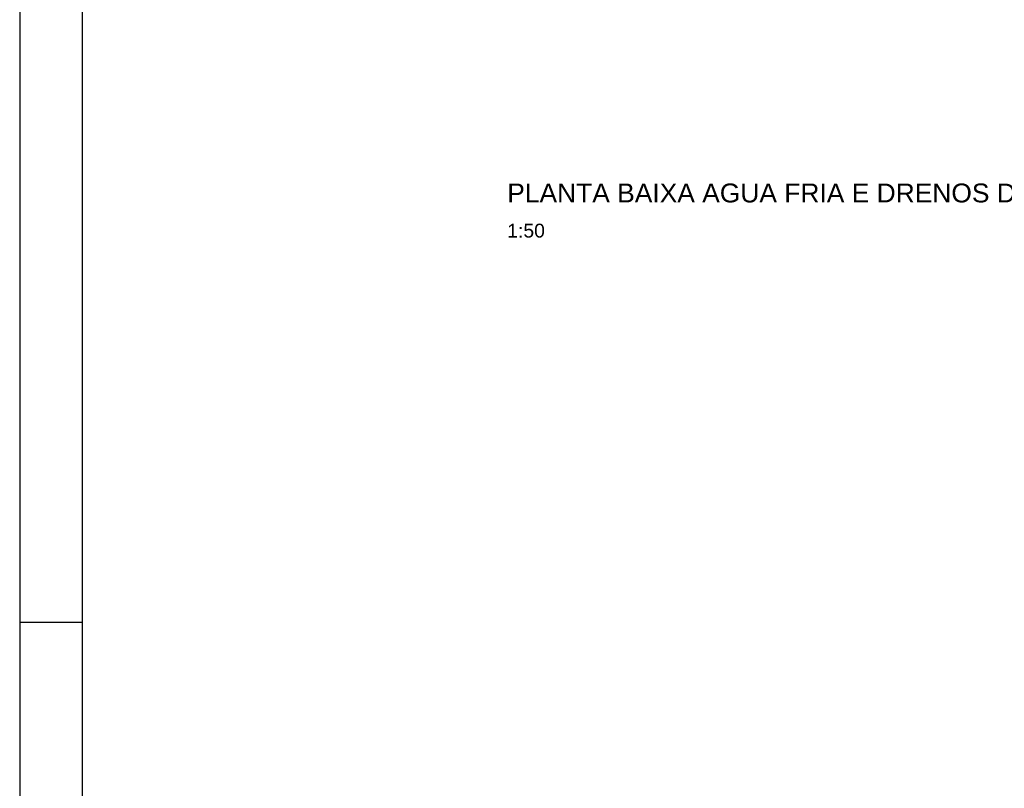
# Model space of a CAD drawing. Header units: millimetres. Extents: x 567 to 934, y -1 to 364.
# Tile 539 of 656: x 722 to 738, y 72 to 84. Entities that reach past the tile are written whole.
import ezdxf

# ---------------------------------------------------------------- set-up
doc = ezdxf.new("R2010")
doc.units = ezdxf.units.MM
doc.header["$MEASUREMENT"] = 0
doc.linetypes.add('NULL', pattern=[0])
doc.layers.get('0').update_dxf_attribs({"lineweight": 18})
doc.layers.add('FOLHA_PADRÃO', color=7, linetype='Continuous')
doc.layers.add('Textos', color=7, linetype='Continuous', lineweight=9)
doc.styles.add('Arial', font='arial.ttf')
doc.styles.add('ArialBlack', font='txt')

# ---------------------------------------------------------------- blocks, each defined once
blk = doc.blocks.new('A1EST. 1500')
at = {"layer": 'FOLHA_PADRÃO', "color": 1, "linetype": 'Continuous'}
blk.add_line((0, 59.4), (0, 0), dxfattribs=at)
at = {"layer": 'FOLHA_PADRÃO', "color": 1}
blk.add_line((1, 14.85), (0, 14.85), dxfattribs=at)
at = {"layer": 'FOLHA_PADRÃO', "color": 6, "linetype": 'Continuous'}
blk.add_lwpolyline([(149, 58.4), (149, 1), (1, 1), (1, 58.4), (149, 58.4)], dxfattribs=at)

msp = doc.modelspace()

# ---------------------------------------------------------------- block references
msp.add_blockref('A1EST. 1500', (722.249, 60.026))

# ---------------------------------------------------------------- texts
at = {"layer": 'Textos', "linetype": 'NULL', "attachment_point": 7, "line_spacing_factor": 0.6}
for s, insert, char_height, width, style in [('PLANTA BAIXA AGUA FRIA E DRENOS DO TÉRREO', (729.995, 81.548), 0.3, 21.80589, 'ArialBlack'), ('1:50', (729.995, 80.991), 0.22, 1.19591, 'Arial')]:
    msp.add_mtext(s, dxfattribs=dict(at, insert=insert, char_height=char_height, width=width, style=style))

doc.saveas('drawing.dxf')
